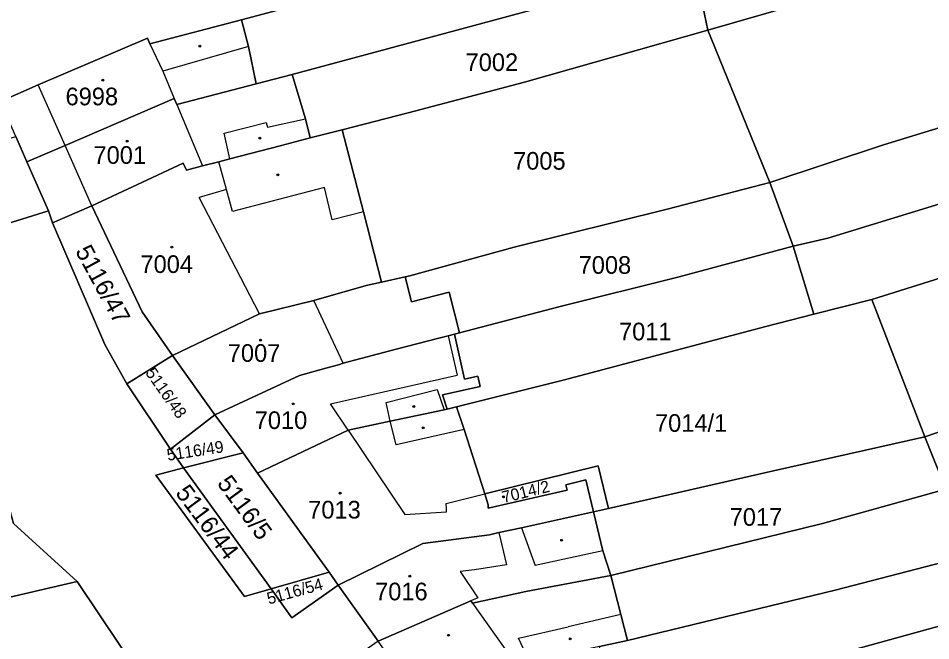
# Model space of a CAD drawing. Extents: x -596233 to -595156, y -1161235 to -1159375.
# Drawn here: x -595331.7 to -595243.9, y -1160432.1 to -1160372.2 of the extents above; entities that cross this region are included whole.
import ezdxf

# ---------------------------------------------------------------- set-up
doc = ezdxf.new("R2010")
doc.units = 0
for name, color, linetype in [('KN_CAR_KR', 7, 'Continuous'), ('KN_KULTURY', 7, 'Continuous'), ('KN_PARC_CIS_POZ', 7, 'Continuous'), ('KN_PARC_CIS_STAV', 7, 'Continuous'), ('KN_PARC_PLOCHA', 7, 'Continuous'), ('parcely_l', 7, 'Continuous')]:
    doc.layers.add(name, color=color, linetype=linetype)

msp = doc.modelspace()

# ---------------------------------------------------------------- linework, layer by layer
at = {"layer": 'KN_CAR_KR'}
for points in [[(-595319.06, -1160374.66), (-595317.81, -1160377.28)], [(-595309.58, -1160374.91), (-595317.81, -1160377.28)], [(-595317.81, -1160377.28), (-595316.72, -1160379.9)], [(-595327.22, -1160384.44), (-595329.8, -1160378.6)], [(-595316.48, -1160380.48), (-595314, -1160386.41)], [(-595311.91, -1160383.25), (-595307.85, -1160382.22)], [(-595307.85, -1160382.22), (-595307.74, -1160382.67)], [(-595307.74, -1160382.67), (-595304.09, -1160381.87)], [(-595311.37, -1160385.73), (-595311.91, -1160383.25)], [(-595324.66, -1160390.25), (-595327.22, -1160384.44)], [(-595311.67, -1160388.68), (-595312.42, -1160386)], [(-595302.26, -1160388.5), (-595311.09, -1160390.79)], [(-595301.51, -1160391.6), (-595302.26, -1160388.5)], [(-595311.67, -1160388.68), (-595314.32, -1160389.44)], [(-595308.5, -1160400.67), (-595314.32, -1160389.44)], [(-595311.09, -1160390.79), (-595311.67, -1160388.68)], [(-595298.51, -1160390.82), (-595301.51, -1160391.6)], [(-595300.46, -1160405.42), (-595303.29, -1160399.36)], [(-595290.33, -1160402.78), (-595289.48, -1160406.57)], [(-595301.68, -1160409.31), (-595289.48, -1160406.57)], [(-595296.32, -1160409.19), (-595291.41, -1160407.94)], [(-595291.41, -1160407.94), (-595290.73, -1160409.9)], [(-595299.97, -1160411.86), (-595301.68, -1160409.31)], [(-595295.94, -1160411.01), (-595296.32, -1160409.19)], [(-595295.35, -1160413.26), (-595295.94, -1160411.01)], [(-595299.97, -1160411.86), (-595294.51, -1160419.99)], [(-595288.82, -1160411.81), (-595295.35, -1160413.26)], [(-595290.55, -1160418.91), (-595286.83, -1160417.99)], [(-595290.52, -1160419.45), (-595290.55, -1160418.91)], [(-595294.51, -1160419.99), (-595290.49, -1160419.74)], [(-595290.49, -1160419.74), (-595290.52, -1160419.45)], [(-595285.46, -1160421.73), (-595284.73, -1160424.82)], [(-595283.3, -1160421.26), (-595281.98, -1160424.91)], [(-595275.46, -1160423.49), (-595281.98, -1160424.91)], [(-595287.81, -1160425.32), (-595289.2, -1160425.48)], [(-595289.2, -1160425.48), (-595287.5, -1160428.02)], [(-595284.73, -1160424.82), (-595287.81, -1160425.32)], [(-595287.5, -1160428.02), (-595288.17, -1160428.31)], [(-595288.01, -1160428.54), (-595284.3, -1160433.74)], [(-595273.72, -1160429.61), (-595278.8, -1160430.8)], [(-595283.59, -1160431.9), (-595278.8, -1160430.8)], [(-595282.52, -1160434.13), (-595283.59, -1160431.9)]]:
    msp.add_lwpolyline(points, dxfattribs=at)
at = {"layer": 'KN_KULTURY'}
for centre, radius in [((-595314.24, -1160374.87), 0.09), ((-595314.24, -1160374.87), 0.0398), ((-595323.59, -1160378.15), 0.09), ((-595323.59, -1160378.15), 0.0398), ((-595321.25, -1160384.03), 0.09), ((-595321.25, -1160384.03), 0.0398), ((-595308.46, -1160383.74), 0.09), ((-595308.46, -1160383.74), 0.0398), ((-595306.75, -1160387.26), 0.09), ((-595306.75, -1160387.26), 0.0398), ((-595316.95, -1160394.22), 0.09), ((-595316.95, -1160394.22), 0.0398), ((-595308.4, -1160403.2), 0.09), ((-595308.4, -1160403.2), 0.0398), ((-595305.26, -1160409.34), 0.09), ((-595305.26, -1160409.34), 0.0398), ((-595293.65, -1160409.58), 0.09), ((-595293.65, -1160409.58), 0.0398), ((-595292.75, -1160411.63), 0.09), ((-595292.75, -1160411.63), 0.0398), ((-595300.75, -1160417.92), 0.09), ((-595300.75, -1160417.92), 0.0398), ((-595285.03, -1160418.29), 0.09), ((-595285.03, -1160418.29), 0.0398), ((-595279.42, -1160422.47), 0.09), ((-595279.42, -1160422.47), 0.0398), ((-595294.03, -1160425.92), 0.09), ((-595294.03, -1160425.92), 0.0398), ((-595290.32, -1160431.62), 0.09), ((-595290.32, -1160431.62), 0.0398), ((-595278.59, -1160431.95), 0.09), ((-595278.59, -1160431.95), 0.0398)]:
    msp.add_circle(centre, radius, dxfattribs=at)
at = {"layer": 'KN_PARC_PLOCHA'}
for points in [[(-595183.45, -1160340.15), (-595190.6, -1160342), (-595218.83, -1160349.08), (-595235.21, -1160352.82), (-595267.91, -1160360.96), (-595287.01, -1160366.11), (-595310.25, -1160372.35), (-595319.06, -1160374.66), (-595319.29, -1160374.12), (-595329.8, -1160378.6), (-595333.45, -1160380.19), (-595334.01, -1160378.85), (-595337.16, -1160372.02), (-595333.5, -1160370.39), (-595321.34, -1160364.8), (-595321.3, -1160364.93), (-595316.2, -1160363.46), (-595293.44, -1160356.66), (-595277.97, -1160352.08), (-595270.28, -1160349.8), (-595222.15, -1160337.73), (-595221.55, -1160337.59), (-595185.74, -1160328.7), (-595184.81, -1160333.13)], [(-595180.48, -1160350.12), (-595180.96, -1160350.25), (-595215.76, -1160359.73), (-595257.42, -1160371.07), (-595265.35, -1160373.32), (-595266.63, -1160367.14), (-595217.32, -1160354.36), (-595182.2, -1160345.14), (-595181.98, -1160345.08)], [(-595178.52, -1160356.69), (-595189.16, -1160365.42), (-595206.78, -1160371.83), (-595211.45, -1160373.16), (-595228.41, -1160378.24), (-595248.43, -1160384.37), (-595259.37, -1160388), (-595265.35, -1160373.32), (-595257.42, -1160371.07), (-595215.76, -1160359.73), (-595180.96, -1160350.25), (-595180.48, -1160350.12)], [(-595171.77, -1160357.66), (-595174.51, -1160362.22), (-595177.57, -1160367.32), (-595177.87, -1160367.47), (-595190.34, -1160373.62), (-595207.46, -1160379.07), (-595228.25, -1160385.52), (-595253.79, -1160393.37), (-595257.12, -1160394.13), (-595259.37, -1160388), (-595248.43, -1160384.37), (-595228.41, -1160378.24), (-595211.45, -1160373.16), (-595206.78, -1160371.83), (-595189.16, -1160365.42), (-595178.52, -1160356.69)], [(-595266.63, -1160367.14), (-595305.36, -1160377.59), (-595308.83, -1160378.49), (-595309.58, -1160374.91), (-595310.25, -1160372.35), (-595287.01, -1160366.11), (-595267.91, -1160360.96)], [(-595265.35, -1160373.32), (-595283, -1160378.34), (-595294.19, -1160381.29), (-595300.54, -1160382.93), (-595303.63, -1160383.72), (-595304.09, -1160381.87), (-595305.36, -1160377.59), (-595266.63, -1160367.14)], [(-595180.6, -1160372.74), (-595184.07, -1160378.14), (-595188.31, -1160379.57), (-595188.03, -1160380.47), (-595206.03, -1160385.61), (-595249.56, -1160399.29), (-595255.13, -1160400.7), (-595257.12, -1160394.13), (-595253.79, -1160393.37), (-595228.25, -1160385.52), (-595207.46, -1160379.07), (-595190.34, -1160373.62), (-595177.87, -1160367.47), (-595177.57, -1160367.32)], [(-595308.83, -1160378.49), (-595316.48, -1160380.48), (-595316.72, -1160379.9), (-595327.22, -1160384.44), (-595330.9, -1160386.01), (-595331.97, -1160383.58), (-595333.45, -1160380.19), (-595329.8, -1160378.6), (-595319.29, -1160374.12), (-595319.06, -1160374.66), (-595310.25, -1160372.35), (-595309.58, -1160374.91)], [(-595259.37, -1160388), (-595269.25, -1160390.56), (-595283.99, -1160394.24), (-595294.02, -1160396.98), (-595294.49, -1160397.09), (-595296.76, -1160397.6), (-595298.51, -1160390.82), (-595300.54, -1160382.93), (-595294.19, -1160381.29), (-595283, -1160378.34), (-595265.35, -1160373.32)], [(-595303.63, -1160383.72), (-595306.52, -1160384.47), (-595311.37, -1160385.73), (-595312.42, -1160386), (-595314, -1160386.41), (-595315.53, -1160386.81), (-595315.87, -1160386.13), (-595324.66, -1160390.25), (-595328.44, -1160391.88), (-595328.83, -1160390.72), (-595330.9, -1160386.01), (-595327.22, -1160384.44), (-595316.72, -1160379.9), (-595316.48, -1160380.48), (-595308.83, -1160378.49), (-595305.36, -1160377.59), (-595304.09, -1160381.87)], [(-595184.34, -1160392.48), (-595203.89, -1160398.6), (-595244.45, -1160412.49), (-595249.56, -1160399.29), (-595206.03, -1160385.61), (-595188.03, -1160380.47)], [(-595296.76, -1160397.6), (-595298.24, -1160397.94), (-595303.29, -1160399.36), (-595308.5, -1160400.67), (-595316.87, -1160404.67), (-595319.79, -1160400.47), (-595324.66, -1160390.25), (-595315.87, -1160386.13), (-595315.53, -1160386.81), (-595314, -1160386.41), (-595312.42, -1160386), (-595311.37, -1160385.73), (-595306.52, -1160384.47), (-595303.63, -1160383.72), (-595300.54, -1160382.93), (-595298.51, -1160390.82)], [(-595330.9, -1160386.01), (-595328.83, -1160390.72), (-595334.41, -1160392.48), (-595339.69, -1160394.15), (-595342.17, -1160388.35), (-595342.37, -1160387.85), (-595342.81, -1160386.92), (-595341.21, -1160386.43), (-595331.97, -1160383.58)], [(-595257.12, -1160394.13), (-595268.11, -1160397.1), (-595279.68, -1160399.99), (-595289.24, -1160402.5), (-595290.25, -1160398.56), (-595293.88, -1160399.49), (-595294.49, -1160397.09), (-595294.02, -1160396.98), (-595283.99, -1160394.24), (-595269.25, -1160390.56), (-595259.37, -1160388)], [(-595316.87, -1160404.67), (-595321.29, -1160407.39), (-595323.41, -1160403.6), (-595328.44, -1160391.88), (-595324.66, -1160390.25), (-595319.79, -1160400.47)], [(-595182.08, -1160399.81), (-595217.88, -1160410.69), (-595242.44, -1160417.53), (-595244.45, -1160412.49), (-595203.89, -1160398.6), (-595184.34, -1160392.48)], [(-595255.13, -1160400.7), (-595259.75, -1160401.87), (-595279.26, -1160407.05), (-595289.53, -1160409.61), (-595290.43, -1160409.84), (-595290.9, -1160408.47), (-595287.25, -1160407.66), (-595287.48, -1160406.65), (-595288.76, -1160406.94), (-595289.75, -1160402.63), (-595289.24, -1160402.5), (-595279.68, -1160399.99), (-595268.11, -1160397.1), (-595257.12, -1160394.13)], [(-595289.24, -1160402.5), (-595289.75, -1160402.63), (-595290.33, -1160402.78), (-595291.23, -1160403.01), (-595295.35, -1160404.06), (-595300.46, -1160405.42), (-595300.9, -1160405.57), (-595302.12, -1160405.9), (-595304.64, -1160406.59), (-595312.8, -1160410.37), (-595316.87, -1160404.67), (-595308.5, -1160400.67), (-595303.29, -1160399.36), (-595298.24, -1160397.94), (-595296.76, -1160397.6), (-595294.49, -1160397.09), (-595293.88, -1160399.49), (-595290.25, -1160398.56)], [(-595244.45, -1160412.49), (-595259.02, -1160415.78), (-595274.92, -1160419.41), (-595275.9, -1160415.31), (-595286.83, -1160417.99), (-595288.82, -1160411.81), (-595289.53, -1160409.61), (-595279.26, -1160407.05), (-595259.75, -1160401.87), (-595255.13, -1160400.7), (-595249.56, -1160399.29)], [(-595290.43, -1160409.84), (-595290.73, -1160409.9), (-595295.94, -1160411.01), (-595299.97, -1160411.86), (-595308.7, -1160415.99), (-595310.08, -1160414.03), (-595312.8, -1160410.37), (-595304.64, -1160406.59), (-595302.12, -1160405.9), (-595300.9, -1160405.57), (-595300.46, -1160405.42), (-595295.35, -1160404.06), (-595291.23, -1160403.01), (-595290.33, -1160402.78), (-595289.75, -1160402.63), (-595288.76, -1160406.94), (-595287.48, -1160406.65), (-595287.25, -1160407.66), (-595290.9, -1160408.47)], [(-595179.94, -1160406.5), (-595201.46, -1160413.22), (-595222.89, -1160419.45), (-595253.1, -1160427.28), (-595273.07, -1160432.11), (-595273.72, -1160429.61), (-595274.7, -1160425.86), (-595254.31, -1160420.84), (-595242.44, -1160417.53), (-595212.59, -1160409.87), (-595202.48, -1160409.4), (-595193.83, -1160407.73), (-595181.21, -1160402.63)], [(-595312.8, -1160410.37), (-595317.06, -1160413.69), (-595321.29, -1160407.39), (-595316.87, -1160404.67)], [(-595178.3, -1160411.53), (-595213.55, -1160422.6), (-595251.59, -1160433.09), (-595268.34, -1160437.32), (-595268.75, -1160435.76), (-595275.74, -1160437.59), (-595275.87, -1160436.71), (-595275.1, -1160435.92), (-595275.77, -1160432.69), (-595273.07, -1160432.11), (-595253.1, -1160427.28), (-595222.89, -1160419.45), (-595201.46, -1160413.22), (-595179.94, -1160406.5)], [(-595286.83, -1160417.99), (-595286.49, -1160419.04), (-595286.48, -1160419.38), (-595278.89, -1160417.63), (-595279.01, -1160417.14), (-595277.08, -1160416.64), (-595276.37, -1160419.74), (-595283.3, -1160421.26), (-595285.46, -1160421.73), (-595286.38, -1160421.94), (-595292.78, -1160422.79), (-595300.92, -1160426.78), (-595301.8, -1160425.54), (-595308.7, -1160415.99), (-595299.97, -1160411.86), (-595295.94, -1160411.01), (-595290.73, -1160409.9), (-595290.43, -1160409.84), (-595289.53, -1160409.61), (-595288.82, -1160411.81)], [(-595310.08, -1160414.03), (-595315.81, -1160415.5), (-595317.06, -1160413.69), (-595312.8, -1160410.37)], [(-595176.22, -1160417.9), (-595190.25, -1160422.21), (-595204.49, -1160426.41), (-595216.34, -1160430.02), (-595233.44, -1160435.3), (-595234.03, -1160435.46), (-595241.3, -1160437.47), (-595248.85, -1160439.38), (-595261.52, -1160442.44), (-595267.81, -1160443.82), (-595268.99, -1160444.08), (-595271.1, -1160438.02), (-595268.34, -1160437.32), (-595251.59, -1160433.09), (-595213.55, -1160422.6), (-595178.3, -1160411.53)], [(-595242.44, -1160417.53), (-595254.31, -1160420.84), (-595274.7, -1160425.86), (-595275.46, -1160423.49), (-595276.37, -1160419.74), (-595274.92, -1160419.41), (-595259.02, -1160415.78), (-595244.45, -1160412.49)], [(-595308.7, -1160415.99), (-595301.8, -1160425.54), (-595307.38, -1160427.14), (-595315.81, -1160415.5), (-595310.08, -1160414.03)], [(-595307.38, -1160427.14), (-595309.95, -1160427.87), (-595318.48, -1160416.19), (-595315.81, -1160415.5)], [(-595274.92, -1160419.41), (-595276.37, -1160419.74), (-595277.08, -1160416.64), (-595279.01, -1160417.14), (-595278.89, -1160417.63), (-595286.48, -1160419.38), (-595286.49, -1160419.04), (-595286.83, -1160417.99), (-595275.9, -1160415.31)], [(-595326.06, -1160426.44), (-595343.33, -1160430.45), (-595345.24, -1160423.77), (-595335.67, -1160421.58), (-595336.66, -1160417.02), (-595333.3, -1160416.82), (-595332.18, -1160420.84)], [(-595274.7, -1160425.86), (-595282.87, -1160427.41), (-595288.01, -1160428.54), (-595288.17, -1160428.31), (-595297.09, -1160432.18), (-595300.92, -1160426.78), (-595292.78, -1160422.79), (-595286.38, -1160421.94), (-595285.46, -1160421.73), (-595283.3, -1160421.26), (-595276.37, -1160419.74), (-595275.46, -1160423.49)], [(-595300.92, -1160426.78), (-595305.39, -1160429.95), (-595307.38, -1160427.14), (-595301.8, -1160425.54)], [(-595319.94, -1160435.6), (-595340.92, -1160440.83), (-595341.72, -1160437.39), (-595343.33, -1160430.45), (-595326.06, -1160426.44)], [(-595273.07, -1160432.11), (-595275.77, -1160432.69), (-595278.2, -1160433.21), (-595282.52, -1160434.13), (-595284.3, -1160433.74), (-595293.12, -1160437.83), (-595297.09, -1160432.18), (-595288.17, -1160428.31), (-595288.01, -1160428.54), (-595282.87, -1160427.41), (-595274.7, -1160425.86), (-595273.72, -1160429.61)]]:
    msp.add_lwpolyline(points, close=True, dxfattribs=at)
for points in [[(-595334.41, -1160392.48), (-595328.83, -1160390.72), (-595328.44, -1160391.88), (-595323.41, -1160403.6), (-595321.29, -1160407.39), (-595317.06, -1160413.69), (-595315.81, -1160415.5), (-595318.48, -1160416.19), (-595309.95, -1160427.87), (-595307.38, -1160427.14), (-595305.39, -1160429.95), (-595300.92, -1160426.78), (-595297.09, -1160432.18), (-595301.56, -1160435.33), (-595297.55, -1160440.95), (-595293.45, -1160446.71), (-595292.81, -1160446.21), (-595289.79, -1160450.86), (-595284.99, -1160448.98), (-595289.59, -1160452.33), (-595277.72, -1160468.56), (-595260.2, -1160492.58)], [(-595287.14, -1160473.77), (-595289.76, -1160470.17), (-595291.7, -1160467.5), (-595298.95, -1160457.54), (-595303.81, -1160450.85), (-595303.95, -1160450.66), (-595309.64, -1160444.43), (-595313.41, -1160445.17), (-595317.54, -1160439.11), (-595319.94, -1160435.6), (-595326.06, -1160426.44), (-595332.18, -1160420.84)]]:
    msp.add_lwpolyline(points, dxfattribs=at)
at = {"layer": 'parcely_l'}
for points in [[(-595265.35, -1160373.32), (-595257.42, -1160371.07), (-595215.76, -1160359.73), (-595180.96, -1160350.25), (-595180.48, -1160350.12)], [(-595259.37, -1160388), (-595248.43, -1160384.37), (-595228.41, -1160378.24), (-595211.45, -1160373.16), (-595206.78, -1160371.83), (-595189.16, -1160365.42), (-595178.52, -1160356.69)], [(-595267.91, -1160360.96), (-595287.01, -1160366.11), (-595310.25, -1160372.35)], [(-595305.36, -1160377.59), (-595266.63, -1160367.14)], [(-595265.35, -1160373.32), (-595266.63, -1160367.14)], [(-595177.57, -1160367.32), (-595177.87, -1160367.47), (-595190.34, -1160373.62), (-595207.46, -1160379.07), (-595228.25, -1160385.52), (-595253.79, -1160393.37), (-595257.12, -1160394.13)], [(-595333.45, -1160380.19), (-595329.8, -1160378.6), (-595319.29, -1160374.12), (-595319.06, -1160374.66), (-595310.25, -1160372.35)], [(-595310.25, -1160372.35), (-595309.58, -1160374.91), (-595308.83, -1160378.49)], [(-595265.35, -1160373.32), (-595283, -1160378.34), (-595294.19, -1160381.29), (-595300.54, -1160382.93)], [(-595259.37, -1160388), (-595265.35, -1160373.32)], [(-595308.83, -1160378.49), (-595305.36, -1160377.59)], [(-595303.63, -1160383.72), (-595304.09, -1160381.87), (-595305.36, -1160377.59)], [(-595308.83, -1160378.49), (-595316.48, -1160380.48), (-595316.72, -1160379.9), (-595327.22, -1160384.44), (-595330.9, -1160386.01)], [(-595188.03, -1160380.47), (-595206.03, -1160385.61), (-595249.56, -1160399.29)], [(-595300.54, -1160382.93), (-595303.63, -1160383.72)], [(-595296.76, -1160397.6), (-595298.51, -1160390.82), (-595300.54, -1160382.93)], [(-595330.9, -1160386.01), (-595331.97, -1160383.58)], [(-595303.63, -1160383.72), (-595306.52, -1160384.47), (-595311.37, -1160385.73), (-595312.42, -1160386), (-595314, -1160386.41), (-595315.53, -1160386.81), (-595315.87, -1160386.13), (-595324.66, -1160390.25)], [(-595328.83, -1160390.72), (-595330.9, -1160386.01)], [(-595259.37, -1160388), (-595269.25, -1160390.56), (-595283.99, -1160394.24), (-595294.02, -1160396.98), (-595294.49, -1160397.09)], [(-595257.12, -1160394.13), (-595259.37, -1160388)], [(-595328.44, -1160391.88), (-595324.66, -1160390.25)], [(-595324.66, -1160390.25), (-595319.79, -1160400.47), (-595316.87, -1160404.67)], [(-595339.69, -1160394.15), (-595334.41, -1160392.48), (-595328.83, -1160390.72)], [(-595328.83, -1160390.72), (-595328.44, -1160391.88)], [(-595321.29, -1160407.39), (-595323.41, -1160403.6), (-595328.44, -1160391.88)], [(-595244.45, -1160412.49), (-595203.89, -1160398.6), (-595184.34, -1160392.48)], [(-595289.24, -1160402.5), (-595279.68, -1160399.99), (-595268.11, -1160397.1), (-595257.12, -1160394.13)], [(-595255.13, -1160400.7), (-595257.12, -1160394.13)], [(-595296.76, -1160397.6), (-595294.49, -1160397.09)], [(-595294.49, -1160397.09), (-595293.88, -1160399.49), (-595290.25, -1160398.56), (-595289.24, -1160402.5)], [(-595316.87, -1160404.67), (-595308.5, -1160400.67), (-595303.29, -1160399.36), (-595298.24, -1160397.94), (-595296.76, -1160397.6)], [(-595255.13, -1160400.7), (-595249.56, -1160399.29)], [(-595249.56, -1160399.29), (-595244.45, -1160412.49)], [(-595289.53, -1160409.61), (-595279.26, -1160407.05), (-595259.75, -1160401.87), (-595255.13, -1160400.7)], [(-595289.75, -1160402.63), (-595290.33, -1160402.78), (-595291.23, -1160403.01), (-595295.35, -1160404.06), (-595300.46, -1160405.42), (-595300.9, -1160405.57), (-595302.12, -1160405.9), (-595304.64, -1160406.59), (-595312.8, -1160410.37)], [(-595290.43, -1160409.84), (-595290.9, -1160408.47), (-595287.25, -1160407.66), (-595287.48, -1160406.65), (-595288.76, -1160406.94), (-595289.75, -1160402.63)], [(-595289.24, -1160402.5), (-595289.75, -1160402.63)], [(-595316.87, -1160404.67), (-595321.29, -1160407.39)], [(-595312.8, -1160410.37), (-595316.87, -1160404.67)], [(-595179.94, -1160406.5), (-595201.46, -1160413.22), (-595222.89, -1160419.45), (-595253.1, -1160427.28), (-595273.07, -1160432.11)], [(-595321.29, -1160407.39), (-595317.06, -1160413.69)], [(-595290.43, -1160409.84), (-595289.53, -1160409.61)], [(-595286.83, -1160417.99), (-595288.82, -1160411.81), (-595289.53, -1160409.61)], [(-595317.06, -1160413.69), (-595312.8, -1160410.37)], [(-595312.8, -1160410.37), (-595310.08, -1160414.03)], [(-595308.7, -1160415.99), (-595299.97, -1160411.86), (-595295.94, -1160411.01), (-595290.73, -1160409.9), (-595290.43, -1160409.84)], [(-595268.34, -1160437.32), (-595251.59, -1160433.09), (-595213.55, -1160422.6), (-595178.3, -1160411.53)], [(-595244.45, -1160412.49), (-595259.02, -1160415.78), (-595274.92, -1160419.41)], [(-595242.44, -1160417.53), (-595244.45, -1160412.49)], [(-595317.06, -1160413.69), (-595315.81, -1160415.5)], [(-595310.08, -1160414.03), (-595315.81, -1160415.5)], [(-595310.08, -1160414.03), (-595308.7, -1160415.99)], [(-595315.81, -1160415.5), (-595318.48, -1160416.19), (-595309.95, -1160427.87), (-595307.38, -1160427.14)], [(-595307.38, -1160427.14), (-595315.81, -1160415.5)], [(-595274.92, -1160419.41), (-595275.9, -1160415.31), (-595286.83, -1160417.99)], [(-595308.7, -1160415.99), (-595301.8, -1160425.54)], [(-595286.83, -1160417.99), (-595286.49, -1160419.04), (-595286.48, -1160419.38), (-595278.89, -1160417.63), (-595279.01, -1160417.14), (-595277.08, -1160416.64), (-595276.37, -1160419.74)], [(-595326.06, -1160426.44), (-595332.18, -1160420.84), (-595333.3, -1160416.82)], [(-595274.7, -1160425.86), (-595254.31, -1160420.84), (-595242.44, -1160417.53)], [(-595274.92, -1160419.41), (-595276.37, -1160419.74)], [(-595276.37, -1160419.74), (-595283.3, -1160421.26), (-595285.46, -1160421.73), (-595286.38, -1160421.94), (-595292.78, -1160422.79), (-595300.92, -1160426.78)], [(-595274.7, -1160425.86), (-595275.46, -1160423.49), (-595276.37, -1160419.74)], [(-595301.8, -1160425.54), (-595307.38, -1160427.14)], [(-595300.92, -1160426.78), (-595301.8, -1160425.54)], [(-595343.33, -1160430.45), (-595326.06, -1160426.44)], [(-595319.94, -1160435.6), (-595326.06, -1160426.44)], [(-595297.09, -1160432.18), (-595288.17, -1160428.31), (-595288.01, -1160428.54), (-595282.87, -1160427.41), (-595274.7, -1160425.86)], [(-595273.07, -1160432.11), (-595273.72, -1160429.61), (-595274.7, -1160425.86)], [(-595307.38, -1160427.14), (-595305.39, -1160429.95), (-595300.92, -1160426.78)], [(-595300.92, -1160426.78), (-595297.09, -1160432.18)], [(-595273.07, -1160432.11), (-595275.77, -1160432.69)]]:
    msp.add_lwpolyline(points, dxfattribs=at)

# ---------------------------------------------------------------- texts
at = {"layer": 'KN_PARC_CIS_POZ'}
for s, p in [('7002', (-595288.6666, -1160377.27)), ('7005', (-595284.0966, -1160386.77)), ('7008', (-595277.7866, -1160396.8)), ('7011', (-595273.8966, -1160403.21)), ('7014/1', (-595270.4366, -1160412.02)), ('7017', (-595263.2466, -1160421.07))]:
    msp.add_text(s, height=1.7, dxfattribs=at).set_placement(p)
for s, height, rotation, p in [('5116/47', 1.7, 298.588634, (-595326.2816, -1160394.6143)), ('5116/48', 1.14, 305.256237, (-595319.5435, -1160406.347)), ('5116/49', 1.14, 8.727166, (-595317.336, -1160414.8166)), ('5116/5', 1.7, 306.351317, (-595312.655, -1160417.0007)), ('5116/44', 1.7, 306.805187, (-595316.6648, -1160417.9229)), ('5116/54', 1.14, 15.498438, (-595307.6118, -1160428.6554))]:
    msp.add_text(s, height=height, rotation=rotation, dxfattribs=at).set_placement(p)
at = {"layer": 'KN_PARC_CIS_STAV'}
for s, p in [('6998', (-595327.1766, -1160380.57)), ('7001', (-595324.4866, -1160386.21)), ('7004', (-595319.9666, -1160396.72)), ('7007', (-595311.5566, -1160405.28)), ('7010', (-595308.9666, -1160411.75)), ('7013', (-595303.8166, -1160420.37)), ('7016', (-595297.3766, -1160428.25))]:
    msp.add_text(s, height=1.7, dxfattribs=at).set_placement(p)
msp.add_text('7014/2', height=1.14, rotation=13.892061, dxfattribs=at).set_placement((-595285.0055, -1160418.8955))

doc.saveas('drawing.dxf')
